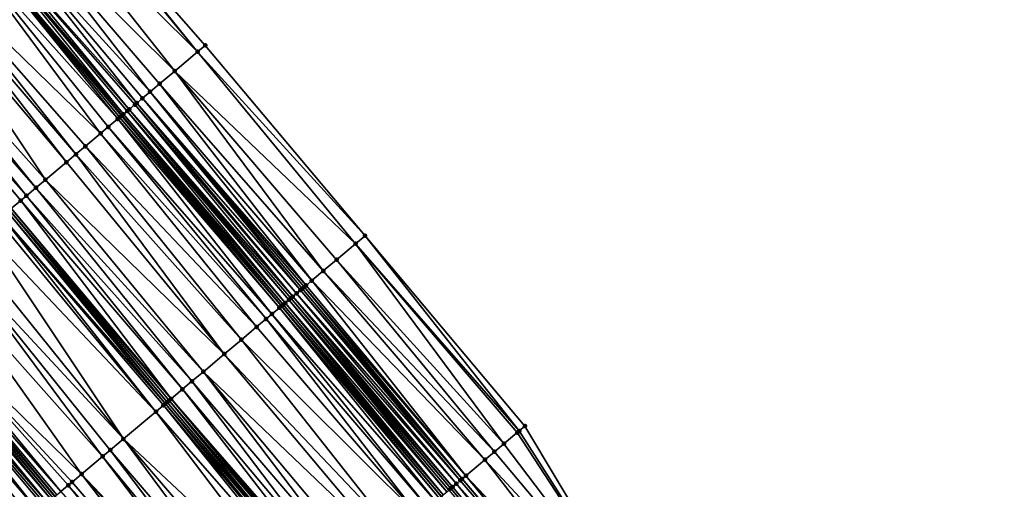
# Model space of a CAD drawing. Header units: feet. Extents: x 2004186 to 2014793, y 836912 to 864902.
# Tile 528 of 974: x 2008946 to 2009026, y 850135 to 850172. Entities that reach past the tile are written whole.
import ezdxf

# ---------------------------------------------------------------- set-up
doc = ezdxf.new("R2010")
doc.units = ezdxf.units.FT
doc.header["$LTSCALE"] = 100
doc.header["$MEASUREMENT"] = 0
for name, color, linetype, lineweight in [('EP_Travel Lane', 5, 'Continuous', 40), ('GPL_Skip Line', 2, 'Continuous', 40), ('Road Shots', 4, 'Continuous', 200), ('Road X-Section', 30, 'Continuous', 13)]:
    doc.layers.add(name, color=color, linetype=linetype, lineweight=lineweight)
doc.layers.add('I-77 SB_MM21-27-Surface-Border', color=7, linetype='Continuous')
doc.layers.add('I-77 SB_MM21-27-Surface-TIN', color=7, linetype='Continuous')

msp = doc.modelspace()

# ---------------------------------------------------------------- linework, layer by layer
at = {"layer": 'EP_Travel Lane'}
msp.add_polyline3d([(2009096.065092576, 849996.2953501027, 426.3379628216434), (2009083.178587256, 850011.5902940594, 426.4051293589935), (2009070.292047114, 850026.8852793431, 426.4323151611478), (2009057.40551984, 850042.1802493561, 426.474261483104), (2009044.539144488, 850057.4826363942, 426.5060240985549), (2009031.678576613, 850072.7994289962, 426.5504264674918), (2009018.818037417, 850088.1161874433, 426.6093971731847), (2009005.957484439, 850103.4329623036, 426.6613811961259), (2008993.09694968, 850118.7497154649, 426.7226047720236), (2008980.236409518, 850134.0664750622, 426.7811167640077), (2008967.375867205, 850149.3832372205, 426.8384957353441), (2008954.515327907, 850164.6999957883, 426.8974205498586), (2008941.631527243, 850180.0142721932, 426.9677083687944), (2008928.749518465, 850195.3129192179, 427.0401961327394), (2008915.867513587, 850210.6115616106, 427.1143977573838), (2008902.985485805, 850225.9102312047, 427.1784940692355)], dxfattribs=at)
at = {"layer": 'GPL_Skip Line'}
for points in [[(2009087.16368466, 849988.8069111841, 426.4817926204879), (2009074.288790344, 850004.1116463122, 426.5356119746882), (2009061.413874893, 850019.4164065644, 426.5651415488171), (2009048.53896791, 850034.7211567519, 426.6044015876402), (2009035.670001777, 850050.030885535, 426.6502886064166), (2009022.805090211, 850065.344005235, 426.7006072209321), (2009009.940199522, 850080.657100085, 426.7615474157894), (2008997.07530766, 850095.9701963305, 426.8218910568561), (2008984.210412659, 850111.2832963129, 426.8806374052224), (2008971.345515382, 850126.5963990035, 426.9382262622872), (2008958.480660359, 850141.9094513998, 427.01731217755), (2008945.615788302, 850157.2225240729, 427.0877314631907), (2008932.739030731, 850172.525611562, 427.1546757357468), (2008919.856995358, 850187.82429017, 427.2154230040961), (2008906.97498091, 850203.1229439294, 427.2854018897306), (2008894.092958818, 850218.4216067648, 427.3520091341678), (2008881.210969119, 850233.7202311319, 427.4329074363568)], [(2009077.895265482, 849981.0102519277, 426.3296685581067), (2009065.008742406, 849996.3052169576, 426.3764487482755), (2009052.122198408, 850011.6002068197, 426.3992057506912), (2009039.235665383, 850026.8951836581, 426.4345751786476), (2009026.353558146, 850042.2046134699, 426.477128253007), (2009013.483429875, 850057.5133065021, 426.5384554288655), (2009000.613270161, 850072.8220369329, 426.5838214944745), (2008987.743123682, 850088.1307516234, 426.6358886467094), (2008974.872983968, 850103.4394582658, 426.6914313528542), (2008962.002895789, 850118.748103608, 426.7731424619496), (2008949.132790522, 850134.0567692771, 426.8462031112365), (2008936.26271348, 850149.3654013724, 426.9336064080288), (2008923.393110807, 850164.6566634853, 427.0131152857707), (2008910.511035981, 850179.955388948, 427.0564485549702), (2008897.629021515, 850195.2540427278, 427.1264199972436), (2008884.746997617, 850210.5527077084, 427.1922301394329), (2008871.865013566, 850225.8513253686, 427.2756201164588)]]:
    msp.add_polyline3d(points, dxfattribs=at)
at = {"layer": 'I-77 SB_MM21-27-Surface-Border', "color": 3, "linetype": 'ByBlock', "lineweight": -2}
msp.add_polyline3d([(2008908.472840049, 850230.5318923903, 426.9366870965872), (2008921.048963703, 850214.9754968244, 426.9038368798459), (2008935.00174595, 850200.5787612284, 426.7700949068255), (2008948.03667981, 850185.4090092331, 426.6700748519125), (2008961.234243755, 850170.3459326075, 426.5922650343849), (2008974.099144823, 850155.0328254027, 426.5366194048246), (2008986.96402393, 850139.7197443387, 426.4698206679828), (2008997.379051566, 850122.34796759, 426.5327314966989), (2009012.693817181, 850109.0935405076, 426.3539804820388), (2009025.55872803, 850093.7804216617, 426.3032729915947), (2009038.576742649, 850078.5959855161, 426.2384243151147), (2009051.135421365, 850063.0255305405, 426.2035835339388), (2009063.996410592, 850047.7252894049, 426.1654649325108), (2009076.259161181, 850031.9055008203, 426.1660810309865), (2009088.827993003, 850016.3432278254, 426.1502365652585), (2009101.702891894, 850001.0384872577, 426.1016760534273), (2009115.036951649, 849986.1199736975, 426.0732741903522)], dxfattribs=at)
at = {"layer": 'I-77 SB_MM21-27-Surface-TIN', "color": 128, "linetype": 'ByBlock', "lineweight": -2}
for points in [[(2008947.883710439, 850185.2801668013, 426.6780620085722), (2008960.621780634, 850169.8312589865, 426.6245816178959), (2008948.03667981, 850185.4090092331, 426.6700748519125)], [(2008948.03667981, 850185.4090092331, 426.6700748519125), (2008960.621780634, 850169.8312589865, 426.6245816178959), (2008961.234243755, 850170.3459326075, 426.5922650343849)], [(2008947.883710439, 850185.2801668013, 426.6780620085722), (2008946.353999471, 850183.9917629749, 426.7503205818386), (2008960.621780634, 850169.8312589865, 426.6245816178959)], [(2008946.353999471, 850183.9917629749, 426.7503205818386), (2008944.51836997, 850182.4456502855, 426.8474694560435), (2008958.784385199, 850168.2872453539, 426.7184408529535)], [(2008946.353999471, 850183.9917629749, 426.7503205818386), (2008958.784385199, 850168.2872453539, 426.7184408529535), (2008960.621780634, 850169.8312589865, 426.6245816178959)], [(2008944.51836997, 850182.4456502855, 426.8474694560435), (2008943.294605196, 850181.4149224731, 426.9070414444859), (2008956.793866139, 850166.6145726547, 426.8163876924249)], [(2008944.51836997, 850182.4456502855, 426.8474694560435), (2008957.55945257, 850167.2579057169, 426.7798235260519), (2008958.784385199, 850168.2872453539, 426.7184408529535)], [(2008944.51836997, 850182.4456502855, 426.8474694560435), (2008956.793866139, 850166.6145726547, 426.8163876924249), (2008957.55945257, 850167.2579057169, 426.7798235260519)], [(2008943.294605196, 850181.4149224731, 426.9070414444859), (2008942.376783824, 850180.6418739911, 426.9526947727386), (2008955.722044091, 850165.7139076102, 426.8670464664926)], [(2008943.294605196, 850181.4149224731, 426.9070414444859), (2008956.181389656, 850166.0999149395, 426.8419057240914), (2008956.793866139, 850166.6145726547, 426.8163876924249)], [(2008943.294605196, 850181.4149224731, 426.9070414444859), (2008955.722044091, 850165.7139076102, 426.8670464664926), (2008956.181389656, 850166.0999149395, 426.8419057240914)], [(2008941.611880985, 850179.9977283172, 426.9679308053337), (2008940.846999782, 850179.3535569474, 426.9927129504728), (2008954.190822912, 850164.427298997, 426.9155931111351)], [(2008941.611880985, 850179.9977283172, 426.9679308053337), (2008954.49705163, 850164.6846391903, 426.8979888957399), (2008941.631527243, 850180.0142721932, 426.9677083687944)], [(2008941.611880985, 850179.9977283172, 426.9679308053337), (2008954.343940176, 850164.5559656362, 426.9082689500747), (2008954.49705163, 850164.6846391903, 426.8979888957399)], [(2008941.611880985, 850179.9977283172, 426.9679308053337), (2008954.190822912, 850164.427298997, 426.9155931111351), (2008954.343940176, 850164.5559656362, 426.9082689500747)], [(2008942.070831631, 850180.3842051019, 426.9627345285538), (2008941.631527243, 850180.0142721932, 426.9677083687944), (2008954.650173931, 850164.8132998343, 426.8932271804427)], [(2008954.49705163, 850164.6846391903, 426.8979888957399), (2008954.515327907, 850164.6999957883, 426.8974205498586), (2008941.631527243, 850180.0142721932, 426.9677083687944)], [(2008954.650173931, 850164.8132998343, 426.8932271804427), (2008941.631527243, 850180.0142721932, 426.9677083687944), (2008954.515327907, 850164.6999957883, 426.8974205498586)], [(2008942.376783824, 850180.6418739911, 426.9526947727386), (2008942.070831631, 850180.3842051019, 426.9627345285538), (2008955.109564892, 850165.1992531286, 426.8911823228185)], [(2008942.070831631, 850180.3842051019, 426.9627345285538), (2008954.956436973, 850165.0705991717, 426.8930858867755), (2008955.109564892, 850165.1992531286, 426.8911823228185)], [(2008942.070831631, 850180.3842051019, 426.9627345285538), (2008954.650173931, 850164.8132998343, 426.8932271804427), (2008954.956436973, 850165.0705991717, 426.8930858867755)], [(2008942.376783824, 850180.6418739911, 426.9526947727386), (2008955.568922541, 850165.5852460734, 426.8721899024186), (2008955.722044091, 850165.7139076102, 426.8670464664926)], [(2008942.376783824, 850180.6418739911, 426.9526947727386), (2008955.109564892, 850165.1992531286, 426.8911823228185), (2008955.568922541, 850165.5852460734, 426.8721899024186)], [(2008940.846999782, 850179.3535569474, 426.9927129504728), (2008938.399329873, 850177.292268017, 427.049928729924), (2008952.812723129, 850163.2693521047, 426.9589176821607)], [(2008940.846999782, 850179.3535569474, 426.9927129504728), (2008953.425215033, 850163.783991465, 426.9412450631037), (2008954.190822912, 850164.427298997, 426.9155931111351)], [(2008940.846999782, 850179.3535569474, 426.9927129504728), (2008952.812723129, 850163.2693521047, 426.9589176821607), (2008953.425215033, 850163.783991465, 426.9412450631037)], [(2008937.787399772, 850176.7769607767, 427.0586629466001), (2008937.175470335, 850176.2616527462, 427.0676906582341), (2008950.056444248, 850160.9535527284, 427.0052141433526)], [(2008938.399329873, 850177.292268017, 427.049928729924), (2008937.787399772, 850176.7769607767, 427.0586629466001), (2008950.822081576, 850161.5968252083, 426.9945444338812)], [(2008937.787399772, 850176.7769607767, 427.0586629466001), (2008950.056444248, 850160.9535527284, 427.0052141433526), (2008950.822081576, 850161.5968252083, 426.9945444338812)], [(2008938.399329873, 850177.292268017, 427.049928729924), (2008950.822081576, 850161.5968252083, 426.9945444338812), (2008951.587712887, 850162.2401048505, 426.9808133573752)], [(2008938.399329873, 850177.292268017, 427.049928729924), (2008951.587712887, 850162.2401048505, 426.9808133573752), (2008952.812723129, 850163.2693521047, 426.9589176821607)], [(2008937.175470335, 850176.2616527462, 427.0676906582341), (2008935.033719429, 850174.4580721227, 427.1002228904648), (2008948.372037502, 850159.5383587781, 427.026334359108)], [(2008937.175470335, 850176.2616527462, 427.0676906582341), (2008948.372037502, 850159.5383587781, 427.026334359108), (2008950.056444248, 850160.9535527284, 427.0052141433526)], [(2008935.033719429, 850174.4580721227, 427.1002228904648), (2008934.4217974, 850173.9427552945, 427.1125189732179), (2008947.606407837, 850158.895077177, 427.0409027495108)], [(2008935.033719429, 850174.4580721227, 427.1002228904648), (2008947.606407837, 850158.895077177, 427.0409027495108), (2008948.372037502, 850159.5383587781, 427.026334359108)], [(2008934.4217974, 850173.9427552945, 427.1125189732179), (2008933.503935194, 850173.169755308, 427.1401559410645), (2008946.840784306, 850158.2517882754, 427.0585916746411)], [(2008934.4217974, 850173.9427552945, 427.1125189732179), (2008946.840784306, 850158.2517882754, 427.0585916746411), (2008947.606407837, 850158.895077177, 427.0409027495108)], [(2008933.503935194, 850173.169755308, 427.1401559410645), (2008933.044994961, 850172.7832661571, 427.1499463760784), (2008946.381419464, 850157.8658038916, 427.0739249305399)], [(2008933.044994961, 850172.7832661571, 427.1499463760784), (2008945.615788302, 850157.2225240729, 427.0877314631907), (2008946.381419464, 850157.8658038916, 427.0739249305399)], [(2008933.503935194, 850173.169755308, 427.1401559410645), (2008946.381419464, 850157.8658038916, 427.0739249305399), (2008946.840784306, 850158.2517882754, 427.0585916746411)], [(2008960.621780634, 850169.8312589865, 426.6245816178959), (2008974.099144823, 850155.0328254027, 426.5366194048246), (2008961.234243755, 850170.3459326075, 426.5922650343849)], [(2008960.621780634, 850169.8312589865, 426.6245816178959), (2008958.784385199, 850168.2872453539, 426.7184408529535), (2008973.333567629, 850154.3894813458, 426.5778824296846)], [(2008960.621780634, 850169.8312589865, 426.6245816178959), (2008973.333567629, 850154.3894813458, 426.5778824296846), (2008974.099144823, 850155.0328254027, 426.5366194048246)], [(2008958.784385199, 850168.2872453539, 426.7184408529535), (2008957.55945257, 850167.2579057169, 426.7798235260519), (2008970.730580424, 850152.2021410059, 426.7055873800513)], [(2008958.784385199, 850168.2872453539, 426.7184408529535), (2008971.802400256, 850153.102808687, 426.6538025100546), (2008973.333567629, 850154.3894813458, 426.5778824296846)], [(2008958.784385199, 850168.2872453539, 426.7184408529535), (2008970.730580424, 850152.2021410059, 426.7055873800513), (2008971.802400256, 850153.102808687, 426.6538025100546)], [(2008957.55945257, 850167.2579057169, 426.7798235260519), (2008956.793866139, 850166.6145726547, 426.8163876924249), (2008969.81188193, 850151.4301351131, 426.7521214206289)], [(2008957.55945257, 850167.2579057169, 426.7798235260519), (2008969.81188193, 850151.4301351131, 426.7521214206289), (2008970.730580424, 850152.2021410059, 426.7055873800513)], [(2008956.793866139, 850166.6145726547, 426.8163876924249), (2008956.181389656, 850166.0999149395, 426.8419057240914), (2008969.352532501, 850151.0441323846, 426.7752953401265)], [(2008956.793866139, 850166.6145726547, 426.8163876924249), (2008969.352532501, 850151.0441323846, 426.7752953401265), (2008969.81188193, 850151.4301351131, 426.7521214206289)], [(2008955.568922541, 850165.5852460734, 426.8721899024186), (2008955.109564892, 850165.1992531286, 426.8911823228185), (2008968.280691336, 850150.1434900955, 426.8162269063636)], [(2008955.722044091, 850165.7139076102, 426.8670464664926), (2008955.568922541, 850165.5852460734, 426.8721899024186), (2008968.586932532, 850150.4008154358, 426.8049715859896)], [(2008955.568922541, 850165.5852460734, 426.8721899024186), (2008968.280691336, 850150.1434900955, 426.8162269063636), (2008968.586932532, 850150.4008154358, 426.8049715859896)], [(2008956.181389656, 850166.0999149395, 426.8419057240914), (2008955.722044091, 850165.7139076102, 426.8670464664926), (2008968.893161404, 850150.6581554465, 426.7874457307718)], [(2008955.722044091, 850165.7139076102, 426.8670464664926), (2008968.586932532, 850150.4008154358, 426.8049715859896), (2008968.893161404, 850150.6581554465, 426.7874457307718)], [(2008956.181389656, 850166.0999149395, 426.8419057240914), (2008969.199408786, 850150.9154734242, 426.7793373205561), (2008969.352532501, 850151.0441323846, 426.7752953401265)], [(2008956.181389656, 850166.0999149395, 426.8419057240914), (2008969.046280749, 850150.7868196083, 426.7811804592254), (2008969.199408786, 850150.9154734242, 426.7793373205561)], [(2008956.181389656, 850166.0999149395, 426.8419057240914), (2008968.893161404, 850150.6581554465, 426.7874457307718), (2008969.046280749, 850150.7868196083, 426.7811804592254)], [(2008954.650173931, 850164.8132998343, 426.8932271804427), (2008954.515327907, 850164.6999957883, 426.8974205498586), (2008967.515070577, 850149.5001978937, 426.835325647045)], [(2008954.956436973, 850165.0705991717, 426.8930858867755), (2008954.650173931, 850164.8132998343, 426.8932271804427), (2008967.668207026, 850149.6288416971, 426.8377621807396)], [(2008954.650173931, 850164.8132998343, 426.8932271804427), (2008967.515070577, 850149.5001978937, 426.835325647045), (2008967.668207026, 850149.6288416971, 426.8377621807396)], [(2008955.109564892, 850165.1992531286, 426.8911823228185), (2008954.956436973, 850165.0705991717, 426.8930858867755), (2008967.97446621, 850149.8861456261, 426.8356585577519)], [(2008954.956436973, 850165.0705991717, 426.8930858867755), (2008967.668207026, 850149.6288416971, 426.8377621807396), (2008967.97446621, 850149.8861456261, 426.8356585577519)], [(2008955.109564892, 850165.1992531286, 426.8911823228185), (2008968.12758091, 850150.014815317, 426.8270300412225), (2008968.280691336, 850150.1434900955, 426.8162269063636)], [(2008955.109564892, 850165.1992531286, 426.8911823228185), (2008967.97446621, 850149.8861456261, 426.8356585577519), (2008968.12758091, 850150.014815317, 426.8270300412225)], [(2008954.190822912, 850164.427298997, 426.9155931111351), (2008953.425215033, 850163.783991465, 426.9412450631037), (2008966.596352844, 850148.7282149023, 426.8720710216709)], [(2008954.343940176, 850164.5559656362, 426.9082689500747), (2008954.190822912, 850164.427298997, 426.9155931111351), (2008967.208833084, 850149.242868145, 426.8484652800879)], [(2008954.190822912, 850164.427298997, 426.9155931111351), (2008966.596352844, 850148.7282149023, 426.8720710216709), (2008967.208833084, 850149.242868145, 426.8484652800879)], [(2008954.49705163, 850164.6846391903, 426.8979888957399), (2008954.343940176, 850164.5559656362, 426.9082689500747), (2008967.361945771, 850149.3715402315, 426.8388127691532)], [(2008954.343940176, 850164.5559656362, 426.9082689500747), (2008967.208833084, 850149.242868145, 426.8484652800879), (2008967.361945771, 850149.3715402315, 426.8388127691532)], [(2008954.49705163, 850164.6846391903, 426.8979888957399), (2008967.375867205, 850149.3832372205, 426.8384957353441), (2008954.515327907, 850164.6999957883, 426.8974205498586)], [(2008954.49705163, 850164.6846391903, 426.8979888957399), (2008967.361945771, 850149.3715402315, 426.8388127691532), (2008967.375867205, 850149.3832372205, 426.8384957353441)], [(2008967.515070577, 850149.5001978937, 426.835325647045), (2008954.515327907, 850164.6999957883, 426.8974205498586), (2008967.375867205, 850149.3832372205, 426.8384957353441)], [(2008952.812723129, 850163.2693521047, 426.9589176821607), (2008951.587712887, 850162.2401048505, 426.9808133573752), (2008965.371347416, 850147.6989619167, 426.8964154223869)], [(2008953.425215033, 850163.783991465, 426.9412450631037), (2008952.812723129, 850163.2693521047, 426.9589176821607), (2008966.136974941, 850148.342246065, 426.8807589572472)], [(2008952.812723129, 850163.2693521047, 426.9589176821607), (2008965.371347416, 850147.6989619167, 426.8964154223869), (2008966.136974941, 850148.342246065, 426.8807589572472)], [(2008953.425215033, 850163.783991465, 426.9412450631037), (2008966.136974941, 850148.342246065, 426.8807589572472), (2008966.596352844, 850148.7282149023, 426.8720710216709)], [(2008951.587712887, 850162.2401048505, 426.9808133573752), (2008950.822081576, 850161.5968252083, 426.9945444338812), (2008964.146340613, 850146.669710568, 426.920060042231)], [(2008951.587712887, 850162.2401048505, 426.9808133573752), (2008964.146340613, 850146.669710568, 426.920060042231), (2008965.371347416, 850147.6989619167, 426.8964154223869)], [(2008950.056444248, 850160.9535527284, 427.0052141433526), (2008948.372037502, 850159.5383587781, 427.026334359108), (2008962.768194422, 850145.511818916, 426.9397722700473)], [(2008950.822081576, 850161.5968252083, 426.9945444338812), (2008950.056444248, 850160.9535527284, 427.0052141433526), (2008962.768194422, 850145.511818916, 426.9397722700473)], [(2008950.822081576, 850161.5968252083, 426.9945444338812), (2008962.768194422, 850145.511818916, 426.9397722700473), (2008964.146340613, 850146.669710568, 426.920060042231)], [(2008948.372037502, 850159.5383587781, 427.026334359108), (2008947.606407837, 850158.895077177, 427.0409027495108), (2008961.083789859, 850144.0966223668, 426.9620018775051)], [(2008948.372037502, 850159.5383587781, 427.026334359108), (2008961.083789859, 850144.0966223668, 426.9620018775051), (2008962.768194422, 850145.511818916, 426.9397722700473)], [(2008947.606407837, 850158.895077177, 427.0409027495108), (2008946.840784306, 850158.2517882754, 427.0585916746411), (2008960.165030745, 850143.3246886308, 426.9776941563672)], [(2008947.606407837, 850158.895077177, 427.0409027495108), (2008960.165030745, 850143.3246886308, 426.9776941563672), (2008961.083789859, 850144.0966223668, 426.9620018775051)], [(2008946.381419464, 850157.8658038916, 427.0739249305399), (2008945.615788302, 850157.2225240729, 427.0877314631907), (2008958.480660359, 850141.9094513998, 427.01731217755)], [(2008946.840784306, 850158.2517882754, 427.0585916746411), (2008946.381419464, 850157.8658038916, 427.0739249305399), (2008959.399410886, 850142.6813953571, 426.9972510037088)], [(2008946.381419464, 850157.8658038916, 427.0739249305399), (2008958.480660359, 850141.9094513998, 427.01731217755), (2008959.399410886, 850142.6813953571, 426.9972510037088)], [(2008946.840784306, 850158.2517882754, 427.0585916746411), (2008959.399410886, 850142.6813953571, 426.9972510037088), (2008960.165030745, 850143.3246886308, 426.9776941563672)], [(2008945.309526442, 850156.9652233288, 427.0884739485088), (2008944.850138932, 850156.5792659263, 427.0922747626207), (2008958.021269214, 850141.523498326, 427.0192623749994)], [(2008945.462662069, 850157.093868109, 427.0904927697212), (2008945.309526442, 850156.9652233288, 427.0884739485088), (2008958.17439704, 850141.6521523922, 427.017312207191)], [(2008945.309526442, 850156.9652233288, 427.0884739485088), (2008958.021269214, 850141.523498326, 427.0192623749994), (2008958.17439704, 850141.6521523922, 427.017312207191)], [(2008945.462662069, 850157.093868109, 427.0904927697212), (2008958.480660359, 850141.9094513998, 427.01731217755), (2008945.615788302, 850157.2225240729, 427.0877314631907)], [(2008945.462662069, 850157.093868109, 427.0904927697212), (2008958.327530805, 850141.78079939, 427.0183833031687), (2008958.480660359, 850141.9094513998, 427.01731217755)], [(2008945.462662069, 850157.093868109, 427.0904927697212), (2008958.17439704, 850141.6521523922, 427.017312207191), (2008958.327530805, 850141.78079939, 427.0183833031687)], [(2008944.543870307, 850156.3219732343, 427.0895755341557), (2008943.471909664, 850155.4214731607, 427.0697213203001), (2008957.255594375, 850140.880270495, 427.0108472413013)], [(2008944.850138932, 850156.5792659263, 427.0922747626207), (2008944.543870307, 850156.3219732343, 427.0895755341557), (2008957.255594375, 850140.880270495, 427.0108472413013)], [(2008944.850138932, 850156.5792659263, 427.0922747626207), (2008957.868136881, 850141.3948496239, 427.0189196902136), (2008958.021269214, 850141.523498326, 427.0192623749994)], [(2008944.850138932, 850156.5792659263, 427.0922747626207), (2008957.255594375, 850140.880270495, 427.0108472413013), (2008957.868136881, 850141.3948496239, 427.0189196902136)], [(2008943.471909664, 850155.4214731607, 427.0697213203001), (2008942.093666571, 850154.2636968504, 427.0401345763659), (2008954.652243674, 850138.6933628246, 426.9536175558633)], [(2008943.471909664, 850155.4214731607, 427.0697213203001), (2008954.652243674, 850138.6933628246, 426.9536175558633), (2008957.255594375, 850140.880270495, 427.0108472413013)], [(2008973.333567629, 850154.3894813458, 426.5778824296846), (2008986.504675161, 850139.3337408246, 426.4933293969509), (2008974.099144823, 850155.0328254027, 426.5366194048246)], [(2008974.099144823, 850155.0328254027, 426.5366194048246), (2008986.504675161, 850139.3337408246, 426.4933293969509), (2008986.96402393, 850139.7197443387, 426.4698206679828)], [(2008942.093666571, 850154.2636968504, 427.0401345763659), (2008941.021710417, 850153.3631914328, 427.0225645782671), (2008954.652243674, 850138.6933628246, 426.9536175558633)], [(2008973.333567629, 850154.3894813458, 426.5778824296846), (2008971.802400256, 850153.102808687, 426.6538025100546), (2008985.279750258, 850138.3043919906, 426.5586392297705)], [(2008973.333567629, 850154.3894813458, 426.5778824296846), (2008986.351562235, 850139.2050690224, 426.5028599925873), (2008986.504675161, 850139.3337408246, 426.4933293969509)], [(2008973.333567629, 850154.3894813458, 426.5778824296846), (2008985.279750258, 850138.3043919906, 426.5586392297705), (2008986.351562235, 850139.2050690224, 426.5028599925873)], [(2008941.021710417, 850153.3631914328, 427.0225645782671), (2008939.643470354, 850152.2054115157, 426.9945194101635), (2008952.967732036, 850137.2782937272, 426.9213708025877)], [(2008941.021710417, 850153.3631914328, 427.0225645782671), (2008953.580286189, 850137.7928589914, 426.9353693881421), (2008954.652243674, 850138.6933628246, 426.9536175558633)], [(2008941.021710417, 850153.3631914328, 427.0225645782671), (2008952.967732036, 850137.2782937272, 426.9213708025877), (2008953.580286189, 850137.7928589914, 426.9353693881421)], [(2008971.802400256, 850153.102808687, 426.6538025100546), (2008970.730580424, 850152.2021410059, 426.7055873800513), (2008984.514177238, 850137.6610429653, 426.6020241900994)], [(2008971.802400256, 850153.102808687, 426.6538025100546), (2008984.514177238, 850137.6610429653, 426.6020241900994), (2008985.279750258, 850138.3043919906, 426.5586392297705)], [(2008939.643470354, 850152.2054115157, 426.9945194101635), (2008936.887015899, 850149.8898211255, 426.9514895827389), (2008951.283222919, 850135.8632216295, 426.8904065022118)], [(2008939.643470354, 850152.2054115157, 426.9945194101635), (2008951.283222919, 850135.8632216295, 426.8904065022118), (2008952.967732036, 850137.2782937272, 426.9213708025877)], [(2008970.730580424, 850152.2021410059, 426.7055873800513), (2008969.81188193, 850151.4301351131, 426.7521214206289), (2008983.748600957, 850137.0176978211, 426.64375029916)], [(2008970.730580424, 850152.2021410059, 426.7055873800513), (2008983.748600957, 850137.0176978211, 426.64375029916), (2008984.514177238, 850137.6610429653, 426.6020241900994)], [(2008969.81188193, 850151.4301351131, 426.7521214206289), (2008969.352532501, 850151.0441323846, 426.7752953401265), (2008982.217427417, 850135.7310325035, 426.7165292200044)], [(2008969.81188193, 850151.4301351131, 426.7521214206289), (2008982.217427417, 850135.7310325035, 426.7165292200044), (2008983.748600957, 850137.0176978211, 426.64375029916)], [(2008968.893161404, 850150.6581554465, 426.7874457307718), (2008968.586932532, 850150.4008154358, 426.8049715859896), (2008981.758048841, 850135.3450644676, 426.7248735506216)], [(2008969.046280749, 850150.7868196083, 426.7811804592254), (2008968.893161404, 850150.6581554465, 426.7874457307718), (2008981.911166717, 850135.4737303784, 426.7178610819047)], [(2008968.893161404, 850150.6581554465, 426.7874457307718), (2008981.758048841, 850135.3450644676, 426.7248735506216), (2008981.911166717, 850135.4737303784, 426.7178610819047)], [(2008969.199408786, 850150.9154734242, 426.7793373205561), (2008969.046280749, 850150.7868196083, 426.7811804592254), (2008981.911166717, 850135.4737303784, 426.7178610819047)], [(2008969.352532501, 850151.0441323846, 426.7752953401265), (2008969.199408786, 850150.9154734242, 426.7793373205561), (2008982.217427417, 850135.7310325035, 426.7165292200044)], [(2008969.199408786, 850150.9154734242, 426.7793373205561), (2008981.911166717, 850135.4737303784, 426.7178610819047), (2008982.217427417, 850135.7310325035, 426.7165292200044)], [(2008936.887015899, 850149.8898211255, 426.9514895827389), (2008936.427592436, 850149.5039065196, 426.9369979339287), (2008949.598726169, 850134.448134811, 426.8657341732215)], [(2008936.887015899, 850149.8898211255, 426.9514895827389), (2008950.517544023, 850135.2199986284, 426.8799269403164), (2008951.283222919, 850135.8632216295, 426.8904065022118)], [(2008936.887015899, 850149.8898211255, 426.9514895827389), (2008950.211273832, 850134.962707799, 426.8764313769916), (2008950.517544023, 850135.2199986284, 426.8799269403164)], [(2008936.887015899, 850149.8898211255, 426.9514895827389), (2008949.598726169, 850134.448134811, 426.8657341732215), (2008950.211273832, 850134.962707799, 426.8764313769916)], [(2008967.97446621, 850149.8861456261, 426.8356585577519), (2008967.668207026, 850149.6288416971, 426.8377621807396), (2008980.686225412, 850134.4444010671, 426.7748264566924)], [(2008968.12758091, 850150.014815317, 426.8270300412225), (2008967.97446621, 850149.8861456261, 426.8356585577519), (2008980.992473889, 850134.7017177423, 426.7672756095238)], [(2008967.97446621, 850149.8861456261, 426.8356585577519), (2008980.839355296, 850134.5730526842, 426.773923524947), (2008980.992473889, 850134.7017177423, 426.7672756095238)], [(2008967.97446621, 850149.8861456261, 426.8356585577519), (2008980.686225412, 850134.4444010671, 426.7748264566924), (2008980.839355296, 850134.5730526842, 426.773923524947)], [(2008968.280691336, 850150.1434900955, 426.8162269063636), (2008968.12758091, 850150.014815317, 426.8270300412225), (2008981.145583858, 850134.8303930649, 426.756240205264)], [(2008968.12758091, 850150.014815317, 426.8270300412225), (2008980.992473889, 850134.7017177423, 426.7672756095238), (2008981.145583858, 850134.8303930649, 426.756240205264)], [(2008968.586932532, 850150.4008154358, 426.8049715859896), (2008968.280691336, 850150.1434900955, 426.8162269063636), (2008981.451817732, 850135.08772712, 426.7412605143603)], [(2008968.280691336, 850150.1434900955, 426.8162269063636), (2008981.145583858, 850134.8303930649, 426.756240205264), (2008981.451817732, 850135.08772712, 426.7412605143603)], [(2008968.586932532, 850150.4008154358, 426.8049715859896), (2008981.451817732, 850135.08772712, 426.7412605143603), (2008981.758048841, 850135.3450644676, 426.7248735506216)], [(2008935.81504831, 850148.9893293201, 426.9281013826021), (2008935.35564534, 850148.6033903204, 426.9240362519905), (2008948.526752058, 850133.547650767, 426.8390275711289)], [(2008936.121316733, 850149.2466222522, 426.9306979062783), (2008935.81504831, 850148.9893293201, 426.9281013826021), (2008948.833019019, 850133.8049454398, 426.8408803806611)], [(2008935.81504831, 850148.9893293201, 426.9281013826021), (2008948.526752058, 850133.547650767, 426.8390275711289), (2008948.833019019, 850133.8049454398, 426.8408803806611)], [(2008936.121316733, 850149.2466222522, 426.9306979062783), (2008948.986149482, 850133.9335963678, 426.8402715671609), (2008936.26271348, 850149.3654013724, 426.9336064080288)], [(2008936.121316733, 850149.2466222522, 426.9306979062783), (2008948.833019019, 850133.8049454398, 426.8408803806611), (2008948.986149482, 850133.9335963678, 426.8402715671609)], [(2008936.427592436, 850149.5039065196, 426.9369979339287), (2008936.26271348, 850149.3654013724, 426.9336064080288), (2008949.139293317, 850134.0622313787, 426.84646614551)], [(2008948.986149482, 850133.9335963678, 426.8402715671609), (2008949.132790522, 850134.0567692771, 426.8462031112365), (2008936.26271348, 850149.3654013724, 426.9336064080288)], [(2008949.139293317, 850134.0622313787, 426.84646614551), (2008936.26271348, 850149.3654013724, 426.9336064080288), (2008949.132790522, 850134.0567692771, 426.8462031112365)], [(2008936.427592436, 850149.5039065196, 426.9369979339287), (2008949.292441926, 850134.1908607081, 426.8550892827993), (2008949.598726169, 850134.448134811, 426.8657341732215)], [(2008936.427592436, 850149.5039065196, 426.9369979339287), (2008949.139293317, 850134.0622313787, 426.84646614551), (2008949.292441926, 850134.1908607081, 426.8550892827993)], [(2008967.208833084, 850149.242868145, 426.8484652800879), (2008966.596352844, 850148.7282149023, 426.8720710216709), (2008979.767491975, 850133.6724367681, 426.8035802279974)], [(2008967.361945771, 850149.3715402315, 426.8388127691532), (2008967.208833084, 850149.242868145, 426.8484652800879), (2008980.073733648, 850133.9297615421, 426.792567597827)], [(2008967.208833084, 850149.242868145, 426.8484652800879), (2008979.767491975, 850133.6724367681, 426.8035802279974), (2008980.073733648, 850133.9297615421, 426.792567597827)], [(2008967.361945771, 850149.3715402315, 426.8388127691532), (2008980.236409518, 850134.0664750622, 426.7811167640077), (2008967.375867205, 850149.3832372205, 426.8384957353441)], [(2008967.361945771, 850149.3715402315, 426.8388127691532), (2008980.073733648, 850133.9297615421, 426.792567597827), (2008980.236409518, 850134.0664750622, 426.7811167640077)], [(2008967.515070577, 850149.5001978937, 426.835325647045), (2008967.375867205, 850149.3832372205, 426.8384957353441), (2008980.379954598, 850134.187110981, 426.7710125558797)], [(2008980.379954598, 850134.187110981, 426.7710125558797), (2008967.375867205, 850149.3832372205, 426.8384957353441), (2008980.236409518, 850134.0664750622, 426.7811167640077)], [(2008967.668207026, 850149.6288416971, 426.8377621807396), (2008967.515070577, 850149.5001978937, 426.835325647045), (2008980.379954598, 850134.187110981, 426.7710125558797)], [(2008967.668207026, 850149.6288416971, 426.8377621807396), (2008980.379954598, 850134.187110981, 426.7710125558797), (2008980.686225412, 850134.4444010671, 426.7748264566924)], [(2008935.35564534, 850148.6033903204, 426.9240362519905), (2008934.74307933, 850148.0888391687, 426.9040061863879), (2008947.761076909, 850132.904423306, 426.8304542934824)], [(2008935.35564534, 850148.6033903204, 426.9240362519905), (2008948.373625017, 850133.4189957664, 426.8413770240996), (2008948.526752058, 850133.547650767, 426.8390275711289)], [(2008935.35564534, 850148.6033903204, 426.9240362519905), (2008948.220493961, 850133.2903455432, 426.8416846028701), (2008948.373625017, 850133.4189957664, 426.8413770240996)], [(2008935.35564534, 850148.6033903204, 426.9240362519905), (2008947.761076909, 850132.904423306, 426.8304542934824), (2008948.220493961, 850133.2903455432, 426.8416846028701)], [(2008966.136974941, 850148.342246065, 426.8807589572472), (2008965.371347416, 850147.6989619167, 426.8964154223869), (2008978.389360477, 850132.5145276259, 426.8307651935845)], [(2008966.596352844, 850148.7282149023, 426.8720710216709), (2008966.136974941, 850148.342246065, 426.8807589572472), (2008979.154990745, 850133.1578085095, 426.8165059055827)], [(2008966.136974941, 850148.342246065, 426.8807589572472), (2008978.389360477, 850132.5145276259, 426.8307651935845), (2008979.154990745, 850133.1578085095, 426.8165059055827)], [(2008966.596352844, 850148.7282149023, 426.8720710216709), (2008979.154990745, 850133.1578085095, 426.8165059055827), (2008979.767491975, 850133.6724367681, 426.8035802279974)], [(2008934.74307933, 850148.0888391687, 426.9040061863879), (2008933.517959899, 850147.0597218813, 426.870350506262), (2008947.148505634, 850132.3898784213, 426.8077449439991)], [(2008934.74307933, 850148.0888391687, 426.9040061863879), (2008947.148505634, 850132.3898784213, 426.8077449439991), (2008947.761076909, 850132.904423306, 426.8304542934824)], [(2008965.371347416, 850147.6989619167, 426.8964154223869), (2008964.146340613, 850146.669710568, 426.920060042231), (2008978.389360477, 850132.5145276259, 426.8307651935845)], [(2008933.517959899, 850147.0597218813, 426.870350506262), (2008946.689083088, 850132.003962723, 426.7937198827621), (2008947.148505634, 850132.3898784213, 426.8077449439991)], [(2008933.517959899, 850147.0597218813, 426.870350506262), (2008946.382792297, 850131.7466964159, 426.7797427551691), (2008946.689083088, 850132.003962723, 426.7937198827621)], [(2008933.517959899, 850147.0597218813, 426.870350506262), (2008946.22965336, 850131.6180555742, 426.7760403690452), (2008946.382792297, 850131.7466964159, 426.7797427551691)], [(2008964.146340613, 850146.669710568, 426.920060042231), (2008962.768194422, 850145.511818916, 426.9397722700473), (2008976.551839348, 850130.9706636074, 426.8606697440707)], [(2008964.146340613, 850146.669710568, 426.920060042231), (2008976.551839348, 850130.9706636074, 426.8606697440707), (2008978.389360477, 850132.5145276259, 426.8307651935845)], [(2008962.768194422, 850145.511818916, 426.9397722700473), (2008961.083789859, 850144.0966223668, 426.9620018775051), (2008975.633069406, 850130.1987427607, 426.8708508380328)], [(2008962.768194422, 850145.511818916, 426.9397722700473), (2008975.633069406, 850130.1987427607, 426.8708508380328), (2008976.551839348, 850130.9706636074, 426.8606697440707)], [(2008961.083789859, 850144.0966223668, 426.9620018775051), (2008960.165030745, 850143.3246886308, 426.9776941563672), (2008973.183026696, 850128.1402747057, 426.9033278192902)], [(2008961.083789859, 850144.0966223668, 426.9620018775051), (2008973.948661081, 850128.7835506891, 426.8911629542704), (2008975.633069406, 850130.1987427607, 426.8708508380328)], [(2008961.083789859, 850144.0966223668, 426.9620018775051), (2008973.183026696, 850128.1402747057, 426.9033278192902), (2008973.948661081, 850128.7835506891, 426.8911629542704)], [(2008959.399410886, 850142.6813953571, 426.9972510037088), (2008958.480660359, 850141.9094513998, 427.01731217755), (2008971.651771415, 850126.8537066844, 426.9345196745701)], [(2008960.165030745, 850143.3246886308, 426.9776941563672), (2008959.399410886, 850142.6813953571, 426.9972510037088), (2008972.26427725, 850127.3683294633, 426.9239363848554)], [(2008959.399410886, 850142.6813953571, 426.9972510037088), (2008971.651771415, 850126.8537066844, 426.9345196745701), (2008972.26427725, 850127.3683294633, 426.9239363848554)], [(2008960.165030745, 850143.3246886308, 426.9776941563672), (2008972.26427725, 850127.3683294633, 426.9239363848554), (2008973.183026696, 850128.1402747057, 426.9033278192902)], [(2008958.327530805, 850141.78079939, 427.0183833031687), (2008971.345515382, 850126.5963990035, 426.9382262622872), (2008958.480660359, 850141.9094513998, 427.01731217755)], [(2008971.498639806, 850126.7250571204, 426.934545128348), (2008958.480660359, 850141.9094513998, 427.01731217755), (2008971.345515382, 850126.5963990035, 426.9382262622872)], [(2008971.651771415, 850126.8537066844, 426.9345196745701), (2008958.480660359, 850141.9094513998, 427.01731217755), (2008971.498639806, 850126.7250571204, 426.934545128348)], [(2008957.868136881, 850141.3948496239, 427.0189196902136), (2008957.255594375, 850140.880270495, 427.0108472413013), (2008970.42673055, 850125.8244958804, 426.940831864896)], [(2008958.021269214, 850141.523498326, 427.0192623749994), (2008957.868136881, 850141.3948496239, 427.0189196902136), (2008970.733000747, 850126.0817867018, 426.9443314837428)], [(2008957.868136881, 850141.3948496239, 427.0189196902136), (2008970.42673055, 850125.8244958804, 426.940831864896), (2008970.733000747, 850126.0817867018, 426.9443314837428)], [(2008958.17439704, 850141.6521523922, 427.017312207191), (2008958.021269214, 850141.523498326, 427.0192623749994), (2008971.039252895, 850126.3390990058, 426.9386489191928)], [(2008958.021269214, 850141.523498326, 427.0192623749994), (2008970.733000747, 850126.0817867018, 426.9443314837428), (2008971.039252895, 850126.3390990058, 426.9386489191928)], [(2008958.327530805, 850141.78079939, 427.0183833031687), (2008958.17439704, 850141.6521523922, 427.017312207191), (2008971.039252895, 850126.3390990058, 426.9386489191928)], [(2008958.327530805, 850141.78079939, 427.0183833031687), (2008971.039252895, 850126.3390990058, 426.9386489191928), (2008971.345515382, 850126.5963990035, 426.9382262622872)], [(2008957.255594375, 850140.880270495, 427.0108472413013), (2008954.652243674, 850138.6933628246, 426.9536175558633), (2008969.354763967, 850124.9240028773, 426.9179522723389)], [(2008957.255594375, 850140.880270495, 427.0108472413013), (2008969.354763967, 850124.9240028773, 426.9179522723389), (2008970.42673055, 850125.8244958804, 426.940831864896)], [(2008986.504675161, 850139.3337408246, 426.4933293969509), (2008997.379051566, 850122.34796759, 426.5327314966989), (2008986.96402393, 850139.7197443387, 426.4698206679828)], [(2008954.652243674, 850138.6933628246, 426.9536175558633), (2008953.580286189, 850137.7928589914, 426.9353693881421), (2008966.59828702, 850122.6084392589, 426.8634710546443)], [(2008954.652243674, 850138.6933628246, 426.9536175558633), (2008967.670242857, 850123.5089450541, 426.8808829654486), (2008969.354763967, 850124.9240028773, 426.9179522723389)], [(2008954.652243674, 850138.6933628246, 426.9536175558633), (2008966.59828702, 850122.6084392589, 426.8634710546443), (2008967.670242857, 850123.5089450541, 426.8808829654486)], [(2008986.351562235, 850139.2050690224, 426.5028599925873), (2008985.279750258, 850138.3043919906, 426.5586392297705), (2008997.379051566, 850122.34796759, 426.5327314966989)], [(2008986.504675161, 850139.3337408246, 426.4933293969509), (2008986.351562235, 850139.2050690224, 426.5028599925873), (2008997.379051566, 850122.34796759, 426.5327314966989)], [(2008985.279750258, 850138.3043919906, 426.5586392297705), (2008984.514177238, 850137.6610429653, 426.6020241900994), (2008997.379051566, 850122.34796759, 426.5327314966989)], [(2008952.967732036, 850137.2782937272, 426.9213708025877), (2008951.283222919, 850135.8632216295, 426.8904065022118), (2008965.066904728, 850121.3220224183, 426.8300442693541)], [(2008953.580286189, 850137.7928589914, 426.9353693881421), (2008952.967732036, 850137.2782937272, 426.9213708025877), (2008965.679454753, 850121.8365925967, 426.8419437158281)], [(2008952.967732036, 850137.2782937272, 426.9213708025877), (2008965.066904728, 850121.3220224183, 426.8300442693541), (2008965.679454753, 850121.8365925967, 426.8419437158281)], [(2008953.580286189, 850137.7928589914, 426.9353693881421), (2008965.679454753, 850121.8365925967, 426.8419437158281), (2008966.59828702, 850122.6084392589, 426.8634710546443)], [(2008984.514177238, 850137.6610429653, 426.6020241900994), (2008983.748600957, 850137.0176978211, 426.64375029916), (2008997.379051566, 850122.34796759, 426.5327314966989)], [(2008983.748600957, 850137.0176978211, 426.64375029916), (2008982.217427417, 850135.7310325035, 426.7165292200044), (2008996.001004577, 850121.1899578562, 426.602914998)], [(2008983.748600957, 850137.0176978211, 426.64375029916), (2008996.001004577, 850121.1899578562, 426.602914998), (2008997.379051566, 850122.34796759, 426.5327314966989)], [(2008951.283222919, 850135.8632216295, 426.8904065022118), (2008950.517544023, 850135.2199986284, 426.8799269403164), (2008963.535530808, 850120.0355956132, 426.800876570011)], [(2008951.283222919, 850135.8632216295, 426.8904065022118), (2008964.607490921, 850120.9360963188, 426.8204638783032), (2008965.066904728, 850121.3220224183, 426.8300442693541)], [(2008951.283222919, 850135.8632216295, 426.8904065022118), (2008963.535530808, 850120.0355956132, 426.800876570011), (2008964.607490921, 850120.9360963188, 426.8204638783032)], [(2008981.911166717, 850135.4737303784, 426.7178610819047), (2008981.758048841, 850135.3450644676, 426.7248735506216), (2008994.776046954, 850120.1606479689, 426.6515806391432)], [(2008982.217427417, 850135.7310325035, 426.7165292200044), (2008981.911166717, 850135.4737303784, 426.7178610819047), (2008994.929180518, 850120.2892952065, 426.652549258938)], [(2008981.911166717, 850135.4737303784, 426.7178610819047), (2008994.776046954, 850120.1606479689, 426.6515806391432), (2008994.929180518, 850120.2892952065, 426.652549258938)], [(2008982.217427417, 850135.7310325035, 426.7165292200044), (2008995.082308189, 850120.4179494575, 426.6505201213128), (2008996.001004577, 850121.1899578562, 426.602914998)], [(2008982.217427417, 850135.7310325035, 426.7165292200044), (2008994.929180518, 850120.2892952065, 426.652549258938), (2008995.082308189, 850120.4179494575, 426.6505201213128)], [(2008950.211273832, 850134.962707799, 426.8764313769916), (2008949.598726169, 850134.448134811, 426.8657341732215), (2008962.769859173, 850119.3923639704, 426.7940890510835)], [(2008950.517544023, 850135.2199986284, 426.8799269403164), (2008950.211273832, 850134.962707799, 426.8764313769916), (2008963.535530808, 850120.0355956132, 426.800876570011)], [(2008950.211273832, 850134.962707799, 426.8764313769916), (2008962.769859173, 850119.3923639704, 426.7940890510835), (2008963.535530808, 850120.0355956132, 426.800876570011)], [(2008980.992473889, 850134.7017177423, 426.7672756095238), (2008980.839355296, 850134.5730526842, 426.773923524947), (2008993.857366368, 850119.3886207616, 426.707225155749)], [(2008981.145583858, 850134.8303930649, 426.756240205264), (2008980.992473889, 850134.7017177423, 426.7672756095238), (2008994.010471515, 850119.5173018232, 426.6937364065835)], [(2008980.992473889, 850134.7017177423, 426.7672756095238), (2008993.857366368, 850119.3886207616, 426.707225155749), (2008994.010471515, 850119.5173018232, 426.6937364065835)], [(2008981.451817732, 850135.08772712, 426.7412605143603), (2008981.145583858, 850134.8303930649, 426.756240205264), (2008994.010471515, 850119.5173018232, 426.6937364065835)], [(2008981.758048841, 850135.3450644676, 426.7248735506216), (2008981.451817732, 850135.08772712, 426.7412605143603), (2008994.776046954, 850120.1606479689, 426.6515806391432)], [(2008981.451817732, 850135.08772712, 426.7412605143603), (2008994.010471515, 850119.5173018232, 426.6937364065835), (2008994.776046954, 850120.1606479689, 426.6515806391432)]]:
    msp.add_3dface(points, dxfattribs=at)
at = {"layer": 'Road Shots', "lineweight": 100}
for p in [(2008961.234243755, 850170.3459326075, 426.5922650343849), (2008960.621780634, 850169.8312589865, 426.6245816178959), (2008958.784385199, 850168.2872453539, 426.7184408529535), (2008957.55945257, 850167.2579057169, 426.7798235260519), (2008956.793866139, 850166.6145726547, 426.8163876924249), (2008955.568922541, 850165.5852460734, 426.8721899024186), (2008955.722044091, 850165.7139076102, 426.8670464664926), (2008956.181389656, 850166.0999149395, 426.8419057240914), (2008954.650173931, 850164.8132998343, 426.8932271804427), (2008954.956436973, 850165.0705991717, 426.8930858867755), (2008955.109564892, 850165.1992531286, 426.8911823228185), (2008954.190822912, 850164.427298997, 426.9155931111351), (2008954.343940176, 850164.5559656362, 426.9082689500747), (2008954.49705163, 850164.6846391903, 426.8979888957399), (2008952.812723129, 850163.2693521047, 426.9589176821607), (2008953.425215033, 850163.783991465, 426.9412450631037), (2008951.587712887, 850162.2401048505, 426.9808133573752), (2008950.056444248, 850160.9535527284, 427.0052141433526), (2008950.822081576, 850161.5968252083, 426.9945444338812), (2008948.372037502, 850159.5383587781, 427.026334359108), (2008947.606407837, 850158.895077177, 427.0409027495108), (2008946.381419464, 850157.8658038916, 427.0739249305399), (2008946.840784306, 850158.2517882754, 427.0585916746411), (2008974.099144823, 850155.0328254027, 426.5366194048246), (2008973.333567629, 850154.3894813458, 426.5778824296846), (2008971.802400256, 850153.102808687, 426.6538025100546), (2008970.730580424, 850152.2021410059, 426.7055873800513), (2008969.81188193, 850151.4301351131, 426.7521214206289), (2008968.893161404, 850150.6581554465, 426.7874457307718), (2008969.046280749, 850150.7868196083, 426.7811804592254), (2008969.199408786, 850150.9154734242, 426.7793373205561), (2008969.352532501, 850151.0441323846, 426.7752953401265), (2008967.97446621, 850149.8861456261, 426.8356585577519), (2008968.12758091, 850150.014815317, 426.8270300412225), (2008968.280691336, 850150.1434900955, 426.8162269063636), (2008968.586932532, 850150.4008154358, 426.8049715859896), (2008967.208833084, 850149.242868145, 426.8484652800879), (2008967.361945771, 850149.3715402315, 426.8388127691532), (2008967.515070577, 850149.5001978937, 426.835325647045), (2008967.668207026, 850149.6288416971, 426.8377621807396), (2008966.136974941, 850148.342246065, 426.8807589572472), (2008966.596352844, 850148.7282149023, 426.8720710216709), (2008965.371347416, 850147.6989619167, 426.8964154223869), (2008964.146340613, 850146.669710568, 426.920060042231), (2008962.768194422, 850145.511818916, 426.9397722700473), (2008961.083789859, 850144.0966223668, 426.9620018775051), (2008959.399410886, 850142.6813953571, 426.9972510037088), (2008960.165030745, 850143.3246886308, 426.9776941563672), (2008958.480660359, 850141.9094513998, 427.017312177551), (2008957.868136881, 850141.3948496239, 427.0189196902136), (2008958.021269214, 850141.523498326, 427.0192623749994), (2008958.17439704, 850141.6521523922, 427.017312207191), (2008958.327530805, 850141.78079939, 427.0183833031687), (2008957.255594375, 850140.880270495, 427.0108472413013), (2008986.96402393, 850139.7197443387, 426.4698206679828), (2008954.652243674, 850138.6933628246, 426.9536175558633), (2008986.351562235, 850139.2050690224, 426.5028599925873), (2008986.504675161, 850139.3337408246, 426.4933293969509), (2008985.279750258, 850138.3043919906, 426.5586392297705), (2008952.967732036, 850137.2782937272, 426.9213708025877), (2008953.580286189, 850137.7928589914, 426.9353693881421), (2008984.514177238, 850137.6610429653, 426.6020241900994), (2008983.748600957, 850137.0176978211, 426.64375029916), (2008951.283222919, 850135.8632216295, 426.8904065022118), (2008981.911166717, 850135.4737303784, 426.7178610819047), (2008982.217427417, 850135.7310325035, 426.7165292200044), (2008950.211273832, 850134.962707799, 426.8764313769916), (2008950.517544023, 850135.2199986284, 426.8799269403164), (2008980.992473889, 850134.7017177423, 426.7672756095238), (2008981.145583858, 850134.8303930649, 426.756240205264), (2008981.451817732, 850135.08772712, 426.7412605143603), (2008981.758048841, 850135.3450644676, 426.7248735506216)]:
    msp.add_point(p, dxfattribs=at)
at = {"layer": 'Road X-Section', "extrusion": (-0.6441006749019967, 0.7649326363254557, 0.003518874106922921), "elevation": -643628.7185913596, "flags": 128}
msp.add_lwpolyline([(-2084278.018281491, 2691.394430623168), (-2084278.818281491, 2691.433971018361), (-2084280.218281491, 2691.493759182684), (-2084281.218281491, 2691.544028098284), (-2084283.018281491, 2691.640676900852), (-2084283.418281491, 2691.65949272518), (-2084283.618281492, 2691.666461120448), (-2084284.018281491, 2691.673698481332), (-2084284.618281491, 2691.680312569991), (-2084287.418281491, 2691.735357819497), (-2084288.218281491, 2691.750961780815), (-2084289.018281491, 2691.759104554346), (-2084290.618281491, 2691.786926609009), (-2084291.818281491, 2691.812452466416), (-2084292.818281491, 2691.827801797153), (-2084294.218281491, 2691.863831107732), (-2084294.618281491, 2691.871999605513), (-2084295.018281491, 2691.875154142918), (-2084295.418281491, 2691.875495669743), (-2084295.818281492, 2691.881452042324), (-2084296.418281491, 2691.89223075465), (-2084298.018281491, 2691.905253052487), (-2084299.218281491, 2691.919717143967), (-2084300.818281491, 2691.94225430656), (-2084301.818281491, 2691.957517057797), (-2084302.618281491, 2691.965219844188), (-2084304.018281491, 2691.987055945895), (-2084305.218281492, 2692.004851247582), (-2084306.018281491, 2692.018449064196), (-2084307.018281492, 2692.025029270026), (-2084307.418281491, 2692.024504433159), (-2084308.218281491, 2692.015045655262), (-2084308.818281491, 2692.005255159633), (-2084310.018281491, 2691.977618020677), (-2084310.818281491, 2691.965321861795), (-2084313.618281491, 2691.932789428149), (-2084314.418281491, 2691.923761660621), (-2084315.218281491, 2691.91502738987), (-2084318.418281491, 2691.857811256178), (-2084319.418281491, 2691.833028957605), (-2084320.018281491, 2691.827832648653), (-2084320.418281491, 2691.817792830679), (-2084321.618281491, 2691.772139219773), (-2084323.218281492, 2691.712566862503), (-2084325.618281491, 2691.615417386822), (-2084327.618281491, 2691.543158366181), (-2084327.818281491, 2691.535171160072)], dxfattribs=at)
at = {"layer": 'Road X-Section', "extrusion": (-0.643244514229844, 0.7656547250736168, 0.003055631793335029), "elevation": -641315.0472380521, "flags": 128}
msp.add_lwpolyline([(-2084997.406619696, 2386.061404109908), (-2084998.606619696, 2386.111715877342), (-2085000.406619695, 2386.191695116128), (-2085000.806619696, 2386.214160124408), (-2085001.806619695, 2386.280317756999), (-2085002.006619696, 2386.291894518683), (-2085002.406619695, 2386.307978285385), (-2085002.806619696, 2386.324511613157), (-2085003.206619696, 2386.342809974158), (-2085003.406619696, 2386.349199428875), (-2085003.806619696, 2386.356620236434), (-2085005.006619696, 2386.365746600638), (-2085008.006619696, 2386.430032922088), (-2085009.806619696, 2386.46132240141), (-2085010.806619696, 2386.482432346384), (-2085011.606619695, 2386.504139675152), (-2085013.206619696, 2386.537795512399), (-2085014.006619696, 2386.557825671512), (-2085014.606619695, 2386.5618908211), (-2085015.006619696, 2386.5644873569), (-2085015.406619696, 2386.570787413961), (-2085016.006619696, 2386.585279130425), (-2085019.606619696, 2386.628309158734), (-2085021.406619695, 2386.656354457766), (-2085022.806619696, 2386.67392453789), (-2085024.606619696, 2386.703511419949), (-2085026.006619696, 2386.723365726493), (-2085026.406619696, 2386.726064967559), (-2085027.006619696, 2386.722264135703), (-2085027.206619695, 2386.724282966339), (-2085028.406619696, 2386.707715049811), (-2085029.006619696, 2386.69238172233), (-2085030.006619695, 2386.674692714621), (-2085031.006619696, 2386.660124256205), (-2085033.206619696, 2386.639003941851), (-2085034.206619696, 2386.628334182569), (-2085035.206619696, 2386.614603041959), (-2085036.806619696, 2386.592707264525), (-2085037.606619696, 2386.575034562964), (-2085038.606619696, 2386.549382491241), (-2085038.806619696, 2386.542058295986), (-2085039.006619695, 2386.531778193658), (-2085039.206619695, 2386.527016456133), (-2085039.606619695, 2386.526875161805), (-2085039.806619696, 2386.524971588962), (-2085040.406619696, 2386.505979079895), (-2085040.606619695, 2386.500835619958), (-2085041.206619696, 2386.475694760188), (-2085042.006619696, 2386.450176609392), (-2085043.006619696, 2386.413612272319), (-2085044.606619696, 2386.352229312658), (-2085047.006619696, 2386.25836963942), (-2085047.806619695, 2386.22605290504)], dxfattribs=at)
at = {"layer": 'Road X-Section', "extrusion": (-0.6432445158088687, 0.7656547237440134, 0.003055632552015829), "elevation": -641335.0515402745, "flags": 128}
msp.add_lwpolyline([(-2084997.005295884, 2386.025434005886), (-2084998.605295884, 2386.10530721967), (-2084999.605295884, 2386.147623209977), (-2085000.005295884, 2386.168555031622), (-2085000.605295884, 2386.189424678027), (-2085000.805295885, 2386.199041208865), (-2085001.405295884, 2386.238550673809), (-2085001.805295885, 2386.267238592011), (-2085002.005295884, 2386.278589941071), (-2085002.605295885, 2386.303076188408), (-2085003.005295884, 2386.324470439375), (-2085003.205295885, 2386.330699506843), (-2085003.805295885, 2386.33724798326), (-2085004.205295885, 2386.333766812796), (-2085004.605295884, 2386.335451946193), (-2085005.205295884, 2386.347213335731), (-2085005.805295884, 2386.361823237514), (-2085006.605295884, 2386.377432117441), (-2085007.605295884, 2386.395043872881), (-2085008.205295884, 2386.407413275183), (-2085009.605295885, 2386.428620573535), (-2085011.005295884, 2386.460711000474), (-2085011.405295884, 2386.471441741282), (-2085011.605295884, 2386.475144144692), (-2085012.005295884, 2386.489121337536), (-2085012.605295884, 2386.503146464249), (-2085013.405295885, 2386.525855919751), (-2085014.005295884, 2386.537086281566), (-2085014.205295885, 2386.53677870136), (-2085014.405295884, 2386.53442923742), (-2085014.805295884, 2386.536282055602), (-2085015.005295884, 2386.53567323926), (-2085015.205295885, 2386.541867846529), (-2085015.405295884, 2386.550491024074), (-2085015.805295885, 2386.561135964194), (-2085016.605295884, 2386.5718332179), (-2085017.005295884, 2386.575328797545), (-2085018.005295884, 2386.585808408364), (-2085020.205295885, 2386.616772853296), (-2085021.005295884, 2386.630771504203), (-2085022.405295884, 2386.649019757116), (-2085025.805295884, 2386.706249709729), (-2085026.605295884, 2386.714322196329), (-2085026.805295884, 2386.714664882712), (-2085027.005295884, 2386.712714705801), (-2085027.205295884, 2386.713785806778), (-2085027.405295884, 2386.71271467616), (-2085028.605295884, 2386.692653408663), (-2085029.605295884, 2386.673096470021), (-2085030.805295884, 2386.657404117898), (-2085033.005295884, 2386.635174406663), (-2085034.805295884, 2386.615462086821), (-2085036.405295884, 2386.591817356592), (-2085037.405295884, 2386.576160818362), (-2085038.005295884, 2386.567472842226), (-2085038.805295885, 2386.543866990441), (-2085039.005295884, 2386.534214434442), (-2085039.205295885, 2386.530727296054), (-2085039.405295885, 2386.533163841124), (-2085039.805295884, 2386.531060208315), (-2085040.005295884, 2386.522431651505), (-2085040.205295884, 2386.511628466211), (-2085040.605295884, 2386.500373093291), (-2085041.005295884, 2386.482847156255), (-2085041.205295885, 2386.47658185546), (-2085041.405295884, 2386.474738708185), (-2085041.605295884, 2386.470696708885), (-2085042.205295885, 2386.447522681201), (-2085043.405295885, 2386.40098842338), (-2085044.805295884, 2386.349203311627), (-2085046.805295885, 2386.273282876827), (-2085047.805295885, 2386.232019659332)], dxfattribs=at)
at = {"layer": 'Road X-Section', "extrusion": (-0.6432445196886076, 0.7656547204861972, 0.003055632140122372), "elevation": -641355.0621042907, "flags": 128}
msp.add_lwpolyline([(-2084997.202046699, 2386.053212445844), (-2084998.002046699, 2386.090120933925), (-2084998.402046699, 2386.102383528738), (-2084999.402046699, 2386.143766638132), (-2084999.802046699, 2386.159645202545), (-2085000.202046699, 2386.181674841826), (-2085000.4020467, 2386.189748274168), (-2085000.802046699, 2386.201073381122), (-2085001.002046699, 2386.209788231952), (-2085001.202046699, 2386.221865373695), (-2085001.602046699, 2386.252259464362), (-2085001.802046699, 2386.265795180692), (-2085002.202046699, 2386.285258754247), (-2085002.4020467, 2386.293636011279), (-2085003.002046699, 2386.307356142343), (-2085003.4020467, 2386.319748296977), (-2085003.602046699, 2386.322440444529), (-2085003.802046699, 2386.331324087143), (-2085004.002046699, 2386.336909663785), (-2085004.402046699, 2386.339824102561), (-2085005.0020467, 2386.341194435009), (-2085005.402046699, 2386.34626914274), (-2085006.0020467, 2386.357588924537), (-2085006.402046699, 2386.364762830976), (-2085006.6020467, 2386.371076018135), (-2085006.802046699, 2386.374398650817), (-2085007.202046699, 2386.383771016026), (-2085007.4020467, 2386.390079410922), (-2085007.602046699, 2386.393394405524), (-2085007.802046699, 2386.399463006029), (-2085009.0020467, 2386.422637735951), (-2085010.002046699, 2386.438829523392), (-2085011.2020467, 2386.463829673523), (-2085012.002046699, 2386.482739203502), (-2085012.402046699, 2386.489603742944), (-2085012.6020467, 2386.491469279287), (-2085013.202046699, 2386.504330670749), (-2085013.602046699, 2386.516851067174), (-2085014.002046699, 2386.531406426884), (-2085014.202046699, 2386.535060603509), (-2085014.802046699, 2386.530594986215), (-2085015.002046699, 2386.526332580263), (-2085015.402046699, 2386.532568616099), (-2085015.802046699, 2386.545370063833), (-2085016.2020467, 2386.550371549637), (-2085017.202046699, 2386.557159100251), (-2085018.6020467, 2386.576746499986), (-2085019.202046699, 2386.586326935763), (-2085020.002046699, 2386.598226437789), (-2085021.202046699, 2386.619753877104), (-2085022.6020467, 2386.637165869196), (-2085024.802046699, 2386.674235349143), (-2085026.202046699, 2386.697115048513), (-2085026.602046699, 2386.700614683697), (-2085027.002046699, 2386.69493209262), (-2085027.402046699, 2386.69450943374), (-2085027.602046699, 2386.690828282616), (-2085027.802046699, 2386.690802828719), (-2085028.6020467, 2386.680219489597), (-2085029.802046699, 2386.65961082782), (-2085030.802046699, 2386.647445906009), (-2085033.002046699, 2386.627133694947), (-2085034.202046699, 2386.616952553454), (-2085036.602046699, 2386.587047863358), (-2085037.6020467, 2386.572788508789), (-2085038.402046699, 2386.559862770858), (-2085038.8020467, 2386.548850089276), (-2085039.202046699, 2386.527294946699), (-2085039.602046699, 2386.531108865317), (-2085039.802046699, 2386.530205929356), (-2085040.0020467, 2386.523557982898), (-2085040.2020467, 2386.51252252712), (-2085040.602046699, 2386.497542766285), (-2085041.002046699, 2386.481155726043), (-2085041.202046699, 2386.474143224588), (-2085041.602046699, 2386.47281135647), (-2085043.602046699, 2386.400032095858), (-2085044.602046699, 2386.358305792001), (-2085045.6020467, 2386.314920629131), (-2085047.002046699, 2386.259141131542), (-2085047.2020467, 2386.249610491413), (-2085047.802046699, 2386.226101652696)], dxfattribs=at)

doc.saveas('drawing.dxf')
